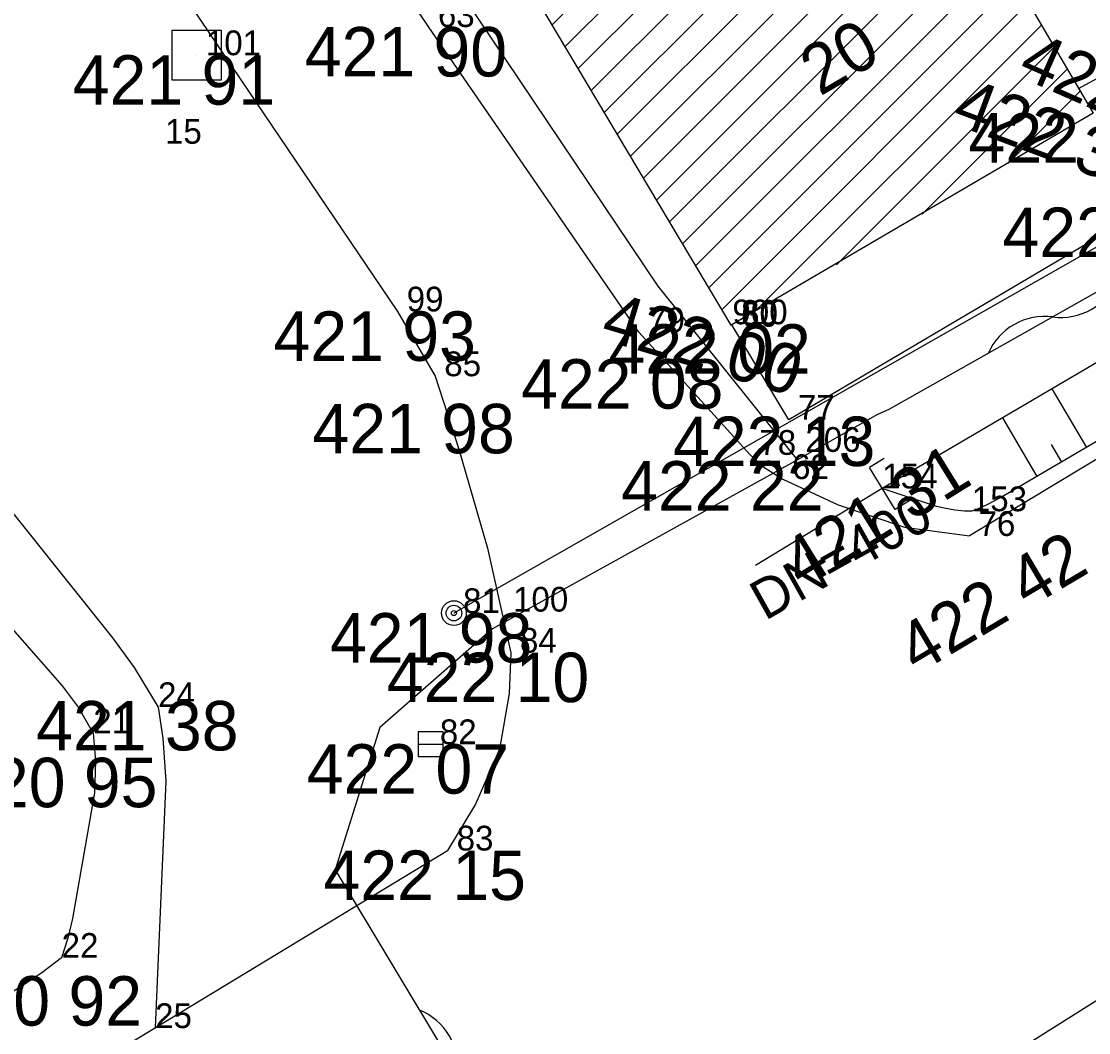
# Model space of a CAD drawing. Extents: x -559180 to -551373, y -1076947 to -1072071.
# Drawn here: x -554895.85 to -554874.28, y -1072994.93 to -1072974.48 of the extents above; entities that cross this region are included whole.
import ezdxf

# ---------------------------------------------------------------- set-up
doc = ezdxf.new("R2010")
doc.units = 0
for name, color, linetype in [('12_PLOTY', 7, 'Continuous'), ('13_PLOTY', 7, 'Continuous'), ('14_BUDOVY', 7, 'Continuous'), ('17_KOMUNIKACE', 7, 'Continuous'), ('18_POLOHOPIS', 7, 'Continuous'), ('1_VODA_ZN', 7, 'Continuous'), ('20_EL_ZN', 7, 'Continuous'), ('26_SRAFY', 7, 'Continuous'), ('27_HRANA_PATA', 7, 'Continuous'), ('30_SDEL_ZN', 7, 'Continuous'), ('32', 7, 'Continuous'), ('3_BODY', 7, 'Continuous'), ('40_KANAL_ZN', 7, 'Continuous'), ('49_POPIS_KANAL', 7, 'Continuous'), ('50_TEPLO_ZN', 7, 'Continuous'), ('54_C_POPISNA', 7, 'Continuous'), ('6_VYSKY', 7, 'Continuous'), ('kanal_stáv', 7, 'Continuous'), ('NNnadzemní', 7, 'Continuous')]:
    doc.layers.add(name, color=color, linetype=linetype)

# ---------------------------------------------------------------- blocks, each defined once
blk = doc.blocks.new('VYUST')
at = {"layer": '40_KANAL_ZN'}
for p, q in [((-0.35, 0.5), (0, 0.5)), ((0, 0.5), (0, -0.5)), ((0, 0), (3, 0.001)), ((-0.35, -0.5), (0, -0.5))]:
    blk.add_line(p, q, dxfattribs=at)
blk = doc.blocks.new('JS400')
at = {"layer": '49_POPIS_KANAL'}
blk.add_text('DN=400', height=0.8, rotation=0, dxfattribs=at).set_placement((0.698, -0.047))
blk = doc.blocks.new('SLB')
at = {"layer": '20_EL_ZN'}
for radius in [0.25, 0.158, 0.05]:
    blk.add_circle((0, 0), radius, dxfattribs=at)
blk = doc.blocks.new('VP')
at = {"layer": '40_KANAL_ZN'}
blk.add_line((-0.25, 0), (0.25, 0), dxfattribs=at)
blk.add_lwpolyline([(-0.25, -0.25), (0.25, -0.25), (0.25, 0.25), (-0.25, 0.25)], close=True, dxfattribs=at)
blk = doc.blocks.new('SA')
at = {"layer": '50_TEPLO_ZN'}
blk.add_lwpolyline([(-0.5, -0.5), (0.5, -0.5), (0.5, 0.5), (-0.5, 0.5)], close=True, dxfattribs=at)
blk = doc.blocks.new('POINT_DISPLAY')
blk.add_line((0, 0), (0, 0))
blk = doc.blocks.new('SDEP')
at = {"layer": '30_SDEL_ZN'}
for centre, radius, start, end in [((0.75, -1.001), 1.251, 53.1529, 126.8469), ((2.25, 1), 1.25, 233.13, 306.8698)]:
    blk.add_arc(centre, radius, start, end, dxfattribs=at)

msp = doc.modelspace()

# ---------------------------------------------------------------- linework, layer by layer
at = {"layer": '12_PLOTY'}
for p, q in [((-554873.16, -1072978.3), (-554880.34, -1072982.54)), ((-554880.34, -1072982.54), (-554881.49, -1072980.62))]:
    msp.add_line(p, q, dxfattribs=at)
at = {"layer": '13_PLOTY'}
for p, q in [((-554874.06, -1072979.93), (-554878.32, -1072982.33)), ((-554878.32, -1072982.33), (-554878.545, -1072982.434)), ((-554878.545, -1072982.434), (-554880.163, -1072983.352)), ((-554880.163, -1072983.352), (-554886.33, -1072986.77)), ((-554886.33, -1072986.77), (-554888.61, -1072988.76)), ((-554888.61, -1072988.76), (-554889.51, -1072991.64)), ((-554889.51, -1072991.64), (-554885.15, -1072998.9))]:
    msp.add_line(p, q, dxfattribs=at)
at = {"layer": '14_BUDOVY'}
for p, q in [((-554881.508, -1072980.63), (-554891.45, -1072963.93)), ((-554879.763, -1072966.834), (-554874.19, -1072976.34)), ((-554874.19, -1072976.34), (-554881.508, -1072980.63))]:
    msp.add_line(p, q, dxfattribs=at)
at = {"layer": '17_KOMUNIKACE'}
for p, q in [((-554887.62, -1072974.6), (-554907.21, -1072945.31)), ((-554903.82, -1072957.3), (-554888.25, -1072980.35)), ((-554854.87, -1072971.73), (-554876.69, -1072984.89)), ((-554883.37, -1072980.77), (-554887.62, -1072974.6)), ((-554888.25, -1072980.35), (-554887.49, -1072981.66)), ((-554883.37, -1072980.77), (-554881.12, -1072983.25)), ((-554905.29, -1073002.19), (-554887.24, -1072991.25))]:
    msp.add_line(p, q, dxfattribs=at)
for points in [[(-554887.49, -1072981.66), (-554887.007, -1072983.137), (-554886.429, -1072985.134), (-554885.96, -1072987.25)], [(-554881.12, -1072983.25), (-554880.847, -1072983.496), (-554880.46, -1072983.74)], [(-554880.46, -1072983.74), (-554879.343, -1072984.264), (-554878, -1072984.712), (-554876.69, -1072984.89)], [(-554885.96, -1072987.25), (-554885.993, -1072988.074), (-554886.191, -1072989.202), (-554886.673, -1072990.312), (-554887.24, -1072991.25)]]:
    msp.add_lwpolyline(points, dxfattribs=at)
at = {"layer": '18_POLOHOPIS'}
for p, q in [((-554882.98, -1072979.84), (-554894.35, -1072962.92)), ((-554874.481, -1072975.843), (-554872.641, -1072974.834)), ((-554880.163, -1072983.352), (-554882.98, -1072979.84))]:
    msp.add_line(p, q, dxfattribs=at)
at = {"layer": '26_SRAFY'}
for p, q in [((-554875.023, -1072981.915), (-554874.325, -1072983.104)), ((-554876.023, -1072982.503), (-554875.325, -1072983.691)), ((-554875.034, -1072983.041), (-554874.825, -1072983.398))]:
    msp.add_line(p, q, dxfattribs=at)
at = {"layer": '27_HRANA_PATA'}
msp.add_line((-554872.31, -1072980.32), (-554878.45, -1072983.93), dxfattribs=at)
for points in [[(-554903.21, -1072975.15), (-554902.646, -1072976.043), (-554901.933, -1072977.033), (-554894.014, -1072986.949), (-554893.575, -1072987.547), (-554893.09, -1072988.35)], [(-554904.36, -1072977.08), (-554903.852, -1072977.811), (-554903.223, -1072978.579), (-554895.029, -1072987.923), (-554894.707, -1072988.351), (-554894.4, -1072988.88)], [(-554872.37, -1072981.91), (-554872.593, -1072982.073), (-554872.899, -1072982.267), (-554875.99, -1072984.082), (-554876.309, -1072984.247), (-554876.464, -1072984.321), (-554876.64, -1072984.39)], [(-554876.64, -1072984.39), (-554876.79, -1072984.386), (-554876.981, -1072984.367), (-554877.198, -1072984.331), (-554877.353, -1072984.293), (-554878.45, -1072983.93)], [(-554893.09, -1072988.35), (-554892.993, -1072988.976), (-554892.935, -1072989.849), (-554893.15, -1072994.832)], [(-554894.4, -1072988.88), (-554894.358, -1072989.442), (-554894.374, -1072990.082), (-554894.819, -1072992.623), (-554894.914, -1072993.025), (-554895.04, -1072993.42)], [(-554895.04, -1072993.42), (-554895.443, -1072993.724), (-554895.887, -1072994.021), (-554904.23, -1072998.86)]]:
    msp.add_lwpolyline(points, dxfattribs=at)
at = {"layer": '32'}
for p, q in [((-554885.126, -1072974.553), (-554878.892, -1072968.319)), ((-554884.862, -1072974.996), (-554878.631, -1072968.765)), ((-554884.598, -1072975.439), (-554878.37, -1072969.211)), ((-554884.334, -1072975.882), (-554878.108, -1072969.656)), ((-554884.07, -1072976.326), (-554877.847, -1072970.102)), ((-554883.807, -1072976.769), (-554877.586, -1072970.548)), ((-554883.543, -1072977.212), (-554877.324, -1072970.994)), ((-554883.279, -1072977.655), (-554877.063, -1072971.44)), ((-554883.015, -1072978.099), (-554876.802, -1072971.885)), ((-554882.751, -1072978.542), (-554876.54, -1072972.331)), ((-554882.487, -1072978.985), (-554876.279, -1072972.777)), ((-554882.223, -1072979.428), (-554876.018, -1072973.223)), ((-554881.959, -1072979.872), (-554875.756, -1072973.668)), ((-554881.696, -1072980.315), (-554875.495, -1072974.114)), ((-554881.107, -1072980.433), (-554875.234, -1072974.56)), ((-554879.375, -1072979.408), (-554874.972, -1072975.006)), ((-554877.643, -1072978.383), (-554874.711, -1072975.451)), ((-554875.911, -1072977.358), (-554874.45, -1072975.897))]:
    msp.add_line(p, q, dxfattribs=at)
at = {"layer": 'kanal_stáv'}
msp.add_lwpolyline([(-554749.99, -1072921.56), (-554804.76, -1072951.95), (-554871.2, -1072992.45), (-554889.81, -1073004.17), (-554899.22, -1072993.04), (-554918.94, -1072969.72), (-554916.49, -1072948.34), (-554936.72, -1072916.21), (-554958.93, -1072885.67), (-555000, -1072864.327)], dxfattribs=at)
at = {"layer": 'NNnadzemní'}
msp.add_line((-554856.5, -1072969.01), (-554887.11, -1072986.45), dxfattribs=at)

# ---------------------------------------------------------------- block references
at = {"layer": '1_VODA_ZN'}
for p in [(-554887.62, -1072974.6), (-554892.31, -1072975.17), (-554892.95, -1072976.96), (-554888.25, -1072980.35), (-554881.49, -1072980.62), (-554881.49, -1072980.66), (-554881.48, -1072980.61), (-554883.37, -1072980.77), (-554887.49, -1072981.66), (-554880.34, -1072982.54), (-554881.12, -1072983.25), (-554880.19, -1072983.19), (-554880.46, -1072983.74), (-554878.45, -1072983.93), (-554876.64, -1072984.39), (-554876.69, -1072984.89), (-554887.11, -1072986.45), (-554886.1, -1072986.42), (-554885.96, -1072987.25), (-554893.09, -1072988.35), (-554894.4, -1072988.88), (-554887.58, -1072989.1), (-554887.24, -1072991.25), (-554895.04, -1072993.42), (-554893.15, -1072994.84)]:
    msp.add_blockref('POINT_DISPLAY', p, dxfattribs=at)
at = {"layer": '20_EL_ZN'}
msp.add_blockref('SLB', (-554887.11, -1072986.45), dxfattribs=at)
at = {"layer": '30_SDEL_ZN'}
for p, xscale, yscale, rotation in [((-554876.31, -1072981.198), 1.000001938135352, 1.0000019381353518, 29.396079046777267), ((-554887.807, -1072994.476), 1.0000006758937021, 1.0000006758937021, -59.012907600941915)]:
    msp.add_blockref('SDEP', p, dxfattribs=dict(at, xscale=xscale, yscale=yscale, rotation=rotation))
at = {"layer": '40_KANAL_ZN', "xscale": 1.000001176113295, "yscale": 1.0000011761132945, "rotation": -148.69869524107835}
msp.add_blockref('VYUST', (-554878.45, -1072983.93), dxfattribs=at)
at = {"layer": '40_KANAL_ZN'}
msp.add_blockref('VP', (-554887.58, -1072989.1), dxfattribs=at)
at = {"layer": '49_POPIS_KANAL', "xscale": 1.0000009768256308, "yscale": 1.0000009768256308, "rotation": 29.21009032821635}
msp.add_blockref('JS400', (-554881.453, -1072986.912), dxfattribs=at)
at = {"layer": '50_TEPLO_ZN'}
msp.add_blockref('SA', (-554892.31, -1072975.17), dxfattribs=at)

# ---------------------------------------------------------------- texts
at = {"layer": '3_BODY'}
for s, p in [(' 63', (-554887.62, -1072974.6)), (' 101', (-554892.31, -1072975.17)), ('15', (-554892.95, -1072976.96)), (' 99', (-554888.25, -1072980.35)), (' 79', (-554883.37, -1072980.77)), ('900', (-554881.48, -1072980.61)), (' 80', (-554881.49, -1072980.62)), (' 60', (-554881.49, -1072980.66)), (' 85', (-554887.49, -1072981.66)), (' 77', (-554880.34, -1072982.54)), (' 78', (-554881.12, -1072983.25)), (' 206', (-554880.19, -1072983.19)), (' 62', (-554880.46, -1072983.74)), ('154', (-554878.45, -1072983.93)), ('153', (-554876.64, -1072984.39)), (' 76', (-554876.69, -1072984.89)), (' 81', (-554887.11, -1072986.45)), (' 100', (-554886.1, -1072986.42)), (' 84', (-554885.96, -1072987.25)), ('24', (-554893.09, -1072988.35)), ('21', (-554894.4, -1072988.88)), (' 82', (-554887.58, -1072989.1)), (' 83', (-554887.24, -1072991.25)), ('22', (-554895.04, -1072993.42)), ('25', (-554893.15, -1072994.84))]:
    msp.add_text(s, height=0.5, dxfattribs=at).set_placement(p)
at = {"layer": '54_C_POPISNA'}
msp.add_text('20', height=1, rotation=30.3832, dxfattribs=at).set_placement((-554879.712, -1072976.009))
at = {"layer": '6_VYSKY'}
for s, p in [('421 90', (-554890.125, -1072975.6)), ('421 91', (-554894.815, -1072976.17)), ('422 14', (-554876.705, -1072977.34)), ('422 34', (-554876.02, -1072979.25)), ('421 93', (-554890.755, -1072981.35)), ('422 02', (-554883.985, -1072981.61)), ('422 08', (-554885.751, -1072982.316)), ('421 98', (-554889.969, -1072983.219)), ('422 13', (-554882.68, -1072983.477)), ('422 22', (-554883.727, -1072984.377)), ('421 98', (-554889.615, -1072987.45)), ('422 10', (-554888.465, -1072988.25)), ('421 38', (-554895.554, -1072989.227)), ('422 07', (-554890.085, -1072990.1)), ('420 95', (-554897.193, -1072990.375)), ('422 15', (-554889.745, -1072992.25)), ('420 92', (-554897.504, -1072994.791))]:
    msp.add_text(s, height=1, dxfattribs=at).set_placement(p)
for s, rotation, p in [('422 34', 336.2108, (-554875.745, -1072975.581)), ('422 32', 339.4558, (-554877.077, -1072976.537)), ('422 00', 343.4218, (-554884.176, -1072980.903)), ('421 31', 31.7991, (-554880.067, -1072985.977)), ('422 42', 30.6741, (-554877.746, -1072987.696))]:
    msp.add_text(s, height=1, rotation=rotation, dxfattribs=at).set_placement(p)

doc.saveas('drawing.dxf')
